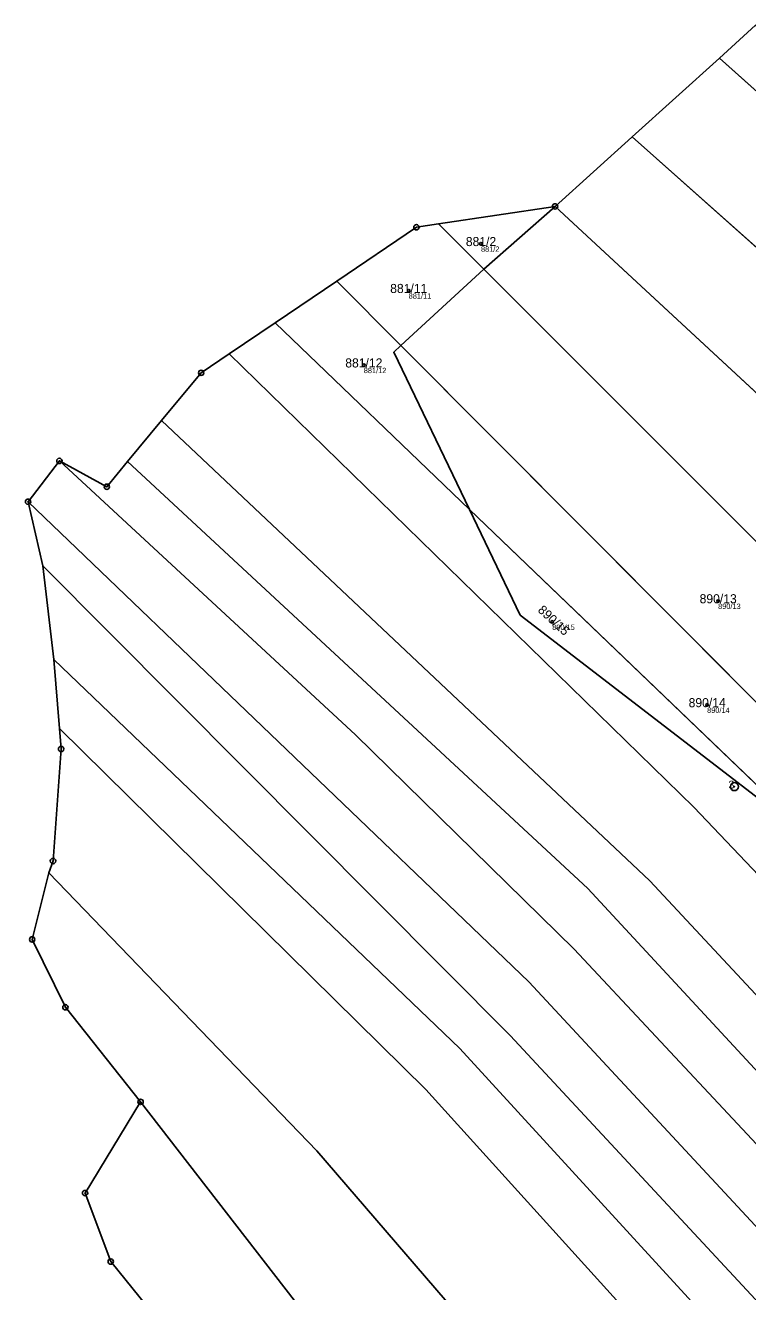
# Model space of a CAD drawing. Extents: x -603967 to -594699, y -1179315 to -1165625.
# Drawn here: x -597824.1 to -597688.8, y -1171449.4 to -1171212.1 of the extents above; entities that cross this region are included whole.
import ezdxf

# ---------------------------------------------------------------- set-up
doc = ezdxf.new("R2010")
doc.units = 0
for name, color, linetype in [('Definiční body', 7, 'Continuous'), ('Hranice parcel', 7, 'Continuous'), ('Parcelní čísla', 7, 'Continuous'), ('Polygon ku', 7, 'Continuous'), ('Polygon parcely', 7, 'Continuous'), ('Značky bodu BP', 7, 'Continuous')]:
    doc.layers.add(name, color=color, linetype=linetype)

msp = doc.modelspace()

# ---------------------------------------------------------------- linework, layer by layer
at = {"layer": 'Definiční body'}
for centre in [(-597738.74, -1171253.07994), (-597752.28, -1171261.86994), (-597760.69, -1171275.81994), (-597694.33, -1171320.00994), (-597725.4, -1171323.92994), (-597696.39, -1171339.47994)]:
    msp.add_circle(centre, 0.25, dxfattribs=at)
at = {"layer": 'Hranice parcel'}
for p, q in [((-597694.09, -1171218.3), (-597687.3, -1171212.14)), ((-597710.45, -1171233.05), (-597694.09, -1171218.3)), ((-597694.09, -1171218.3), (-597624.36, -1171280.64)), ((-597710.45, -1171233.05), (-597624.99, -1171309.14)), ((-597746.67, -1171249.35), (-597724.86, -1171246.07)), ((-597738.23, -1171257.8), (-597724.86, -1171246.07)), ((-597724.86, -1171246.07), (-597625.64, -1171338.04)), ((-597765.76, -1171260.05), (-597750.84, -1171249.98)), ((-597750.84, -1171249.98), (-597746.67, -1171249.35)), ((-597746.67, -1171249.35), (-597738.23, -1171257.8)), ((-597753.72, -1171272.15), (-597738.23, -1171257.8)), ((-597738.23, -1171257.8), (-597626.31, -1171369.88)), ((-597777.31, -1171267.91), (-597765.76, -1171260.05)), ((-597765.76, -1171260.05), (-597753.72, -1171272.15)), ((-597785.88, -1171273.72), (-597777.31, -1171267.91)), ((-597777.31, -1171267.91), (-597740.92, -1171302.84)), ((-597753.72, -1171272.15), (-597640.75, -1171385.64)), ((-597804.91, -1171293.86), (-597798.56, -1171286.2)), ((-597817.7, -1171293.77), (-597823.57, -1171301.41)), ((-597808.81, -1171298.6), (-597817.7, -1171293.77)), ((-597804.91, -1171293.86), (-597808.81, -1171298.6)), ((-597820.81, -1171313.44), (-597823.57, -1171301.41)), ((-597740.92, -1171302.84), (-597675.16, -1171365.94)), ((-597818.75, -1171330.98), (-597820.81, -1171313.44)), ((-597817.68, -1171343.88), (-597818.75, -1171330.98)), ((-597819.64, -1171370.92), (-597818.89, -1171368.72)), ((-597822.79, -1171383.42), (-597819.64, -1171370.92)), ((-597812.88, -1171430.93), (-597802.48, -1171413.85)), ((-597808.07, -1171443.77), (-597812.88, -1171430.93))]:
    msp.add_line(p, q, dxfattribs=at)
for points in [[(-597724.86, -1171246.07), (-597710.47, -1171233.07), (-597710.45, -1171233.05)], [(-597740.92, -1171302.84), (-597755.07, -1171273.4), (-597753.72, -1171272.15)], [(-597798.56, -1171286.2), (-597791.14, -1171277.25), (-597785.88, -1171273.72)], [(-597785.88, -1171273.72), (-597698.87, -1171358.66), (-597539.28, -1171526.49)], [(-597798.56, -1171286.2), (-597707.11, -1171372.43), (-597548.07, -1171543.16)], [(-597557.85, -1171562.02), (-597628.52, -1171485.03), (-597675.4, -1171434.3), (-597721.26, -1171385.23), (-597762.22, -1171345.08), (-597817.7, -1171293.77)], [(-597553.17, -1171552.83), (-597611.02, -1171490.2), (-597718.71, -1171373.87), (-597804.91, -1171293.86)], [(-597823.57, -1171301.41), (-597729.77, -1171391.38), (-597678.47, -1171446.61), (-597562.3, -1171570.48)], [(-597675.16, -1171365.94), (-597731.41, -1171322.64), (-597740.92, -1171302.84)], [(-597820.81, -1171313.44), (-597733.25, -1171401.44), (-597680.8, -1171457.94), (-597637.47, -1171505.28), (-597595.8, -1171550.59), (-597567.3, -1171579.99)], [(-597818.75, -1171330.98), (-597742.73, -1171403.86), (-597572.35, -1171589.98)], [(-597818.89, -1171368.72), (-597817.37, -1171347.73), (-597817.68, -1171343.88)], [(-597817.68, -1171343.88), (-597749.06, -1171411.56), (-597577.82, -1171600.83)], [(-597819.64, -1171370.92), (-597769.47, -1171423.02), (-597658.64, -1171551.81), (-597591.37, -1171627.68)], [(-597802.48, -1171413.85), (-597816.57, -1171396.12), (-597822.79, -1171383.42)], [(-597802.48, -1171413.85), (-597757.62, -1171471.81), (-597706.49, -1171534.2), (-597647.14, -1171600.65), (-597602.65, -1171648.52)], [(-597779.02, -1171487.27), (-597792.92, -1171462.55), (-597808.07, -1171443.77)]]:
    msp.add_lwpolyline(points, dxfattribs=at)
at = {"layer": 'Polygon ku'}
msp.add_lwpolyline([(-597687.3, -1171212.14), (-597694.09, -1171218.3), (-597710.45, -1171233.05), (-597710.47, -1171233.07), (-597724.86, -1171246.07), (-597746.67, -1171249.35), (-597750.84, -1171249.98), (-597765.76, -1171260.05), (-597777.31, -1171267.91), (-597785.88, -1171273.72), (-597791.14, -1171277.25), (-597798.56, -1171286.2), (-597804.91, -1171293.86), (-597808.81, -1171298.6), (-597817.7, -1171293.77), (-597823.57, -1171301.41), (-597820.81, -1171313.44), (-597818.75, -1171330.98), (-597817.68, -1171343.88), (-597817.37, -1171347.73), (-597818.89, -1171368.72), (-597819.64, -1171370.92), (-597822.79, -1171383.42), (-597816.57, -1171396.12), (-597802.48, -1171413.85), (-597812.88, -1171430.93), (-597808.07, -1171443.77), (-597792.92, -1171462.55)], dxfattribs=at)
at = {"layer": 'Polygon parcely'}
for points in [[(-597694.09, -1171218.3), (-597624.36, -1171280.64), (-597623.87, -1171258.48), (-597687.3, -1171212.14)], [(-597710.45, -1171233.05), (-597624.99, -1171309.14), (-597624.36, -1171280.64), (-597694.09, -1171218.3)], [(-597625.64, -1171338.04), (-597624.99, -1171309.14), (-597710.45, -1171233.05), (-597710.47, -1171233.07), (-597724.86, -1171246.07)], [(-597738.23, -1171257.8), (-597724.86, -1171246.07), (-597746.67, -1171249.35)], [(-597625.64, -1171338.04), (-597724.86, -1171246.07), (-597738.23, -1171257.8), (-597626.31, -1171369.88), (-597626.33, -1171369.4)], [(-597753.72, -1171272.15), (-597738.23, -1171257.8), (-597746.67, -1171249.35), (-597750.84, -1171249.98), (-597765.76, -1171260.05)], [(-597640.75, -1171385.64), (-597627.15, -1171373.56), (-597626.28, -1171370.28), (-597626.31, -1171369.88), (-597738.23, -1171257.8), (-597753.72, -1171272.15)], [(-597740.92, -1171302.84), (-597755.07, -1171273.4), (-597753.72, -1171272.15), (-597765.76, -1171260.05), (-597777.31, -1171267.91)], [(-597539.28, -1171526.49), (-597536.95, -1171522.06), (-597571.65, -1171482.78), (-597599.98, -1171450.36), (-597604.01, -1171445.75), (-597643.27, -1171399.35), (-597650.23, -1171394.06), (-597675.16, -1171365.94), (-597731.41, -1171322.64), (-597740.92, -1171302.84), (-597777.31, -1171267.91), (-597785.88, -1171273.72), (-597698.87, -1171358.66)], [(-597675.16, -1171365.94), (-597650.23, -1171394.06), (-597640.75, -1171385.64), (-597753.72, -1171272.15), (-597755.07, -1171273.4), (-597740.92, -1171302.84)], [(-597707.11, -1171372.43), (-597548.07, -1171543.16), (-597539.28, -1171526.49), (-597698.87, -1171358.66), (-597785.88, -1171273.72), (-597791.14, -1171277.25), (-597798.56, -1171286.2)], [(-597548.07, -1171543.16), (-597707.11, -1171372.43), (-597798.56, -1171286.2), (-597804.91, -1171293.86), (-597718.71, -1171373.87), (-597611.02, -1171490.2), (-597553.17, -1171552.83)], [(-597675.4, -1171434.3), (-597721.26, -1171385.23), (-597762.22, -1171345.08), (-597817.7, -1171293.77), (-597823.57, -1171301.41), (-597729.77, -1171391.38), (-597678.47, -1171446.61), (-597562.3, -1171570.48), (-597557.85, -1171562.02), (-597628.52, -1171485.03)], [(-597553.17, -1171552.83), (-597611.02, -1171490.2), (-597718.71, -1171373.87), (-597804.91, -1171293.86), (-597808.81, -1171298.6), (-597817.7, -1171293.77), (-597762.22, -1171345.08), (-597721.26, -1171385.23), (-597675.4, -1171434.3), (-597628.52, -1171485.03), (-597557.85, -1171562.02)], [(-597733.25, -1171401.44), (-597680.8, -1171457.94), (-597637.47, -1171505.28), (-597595.8, -1171550.59), (-597567.3, -1171579.99), (-597562.3, -1171570.48), (-597678.47, -1171446.61), (-597729.77, -1171391.38), (-597823.57, -1171301.41), (-597820.81, -1171313.44)], [(-597740.92, -1171302.84), (-597731.41, -1171322.64), (-597675.16, -1171365.94)], [(-597572.35, -1171589.98), (-597567.48, -1171580.33), (-597567.3, -1171579.99), (-597595.8, -1171550.59), (-597637.47, -1171505.28), (-597680.8, -1171457.94), (-597733.25, -1171401.44), (-597820.81, -1171313.44), (-597818.75, -1171330.98), (-597742.73, -1171403.86)], [(-597577.82, -1171600.83), (-597572.35, -1171589.98), (-597742.73, -1171403.86), (-597818.75, -1171330.98), (-597817.68, -1171343.88), (-597749.06, -1171411.56)], [(-597658.64, -1171551.81), (-597591.37, -1171627.68), (-597577.82, -1171600.83), (-597749.06, -1171411.56), (-597817.68, -1171343.88), (-597817.37, -1171347.73), (-597818.89, -1171368.72), (-597819.64, -1171370.92), (-597769.47, -1171423.02)], [(-597757.62, -1171471.81), (-597706.49, -1171534.2), (-597647.14, -1171600.65), (-597602.65, -1171648.52), (-597592.49, -1171629.9), (-597591.37, -1171627.68), (-597658.64, -1171551.81), (-597769.47, -1171423.02), (-597819.64, -1171370.92), (-597822.79, -1171383.42), (-597816.57, -1171396.12), (-597802.48, -1171413.85)], [(-597659.13, -1171628.13), (-597617.24, -1171670.18), (-597609.69, -1171661.43), (-597602.65, -1171648.52), (-597647.14, -1171600.65), (-597706.49, -1171534.2), (-597757.62, -1171471.81), (-597802.48, -1171413.85), (-597812.88, -1171430.93), (-597808.07, -1171443.77), (-597792.92, -1171462.55), (-597779.02, -1171487.27), (-597722.89, -1171555.05)]]:
    msp.add_lwpolyline(points, close=True, dxfattribs=at)
at = {"layer": 'Značky bodu BP'}
for centre, radius in [((-597724.86, -1171246.06988), 0.5), ((-597724.86, -1171246.06988), 0.0303), ((-597750.84, -1171249.97988), 0.5), ((-597750.84, -1171249.97988), 0.0303), ((-597791.14, -1171277.24988), 0.5), ((-597791.14, -1171277.24988), 0.0303), ((-597817.7, -1171293.76988), 0.5), ((-597817.7, -1171293.76988), 0.0303), ((-597808.81, -1171298.59988), 0.5), ((-597808.81, -1171298.59988), 0.0303), ((-597823.57, -1171301.40988), 0.5), ((-597823.57, -1171301.40988), 0.0303), ((-597817.37, -1171347.72988), 0.5), ((-597817.37, -1171347.72988), 0.0303), ((-597691.28, -1171354.78982), 0.75), ((-597691.28, -1171354.78982), 0.03), ((-597818.89, -1171368.71988), 0.5), ((-597818.89, -1171368.71988), 0.0303), ((-597822.79, -1171383.41988), 0.5), ((-597822.79, -1171383.41988), 0.0303), ((-597816.57, -1171396.11988), 0.5), ((-597816.57, -1171396.11988), 0.0303), ((-597802.48, -1171413.84988), 0.5), ((-597802.48, -1171413.84988), 0.0303), ((-597812.88, -1171430.92988), 0.5), ((-597812.88, -1171430.92988), 0.0303), ((-597808.07, -1171443.76988), 0.5), ((-597808.07, -1171443.76988), 0.0303)]:
    msp.add_circle(centre, radius, dxfattribs=at)

# ---------------------------------------------------------------- texts
at = {"layer": 'Definiční body'}
for s, p in [('881/2', (-597738.74, -1171254.569)), ('881/11', (-597752.28, -1171263.359)), ('881/12', (-597760.69, -1171277.309)), ('890/13', (-597694.33, -1171321.499)), ('890/15', (-597725.4, -1171325.419)), ('890/14', (-597696.39, -1171340.969))]:
    msp.add_text(s, height=0.999996, dxfattribs=at).set_placement(p)
at = {"layer": 'Parcelní čísla'}
for s, p in [('881/2', (-597741.576, -1171253.505)), ('881/11', (-597755.746, -1171262.295)), ('881/12', (-597764.156, -1171276.245)), ('890/13', (-597697.796, -1171320.435)), ('890/14', (-597699.856, -1171339.905))]:
    msp.add_text(s, height=1.699998, dxfattribs=at).set_placement(p)
msp.add_text('890/15', height=1.699998, rotation=317, dxfattribs=at).set_placement((-597728.225, -1171321.876))
at = {"layer": 'Značky bodu BP'}
msp.add_text('3', height=1.5, dxfattribs=at).set_placement((-597692.392, -1171355.165))

doc.saveas('drawing.dxf')
